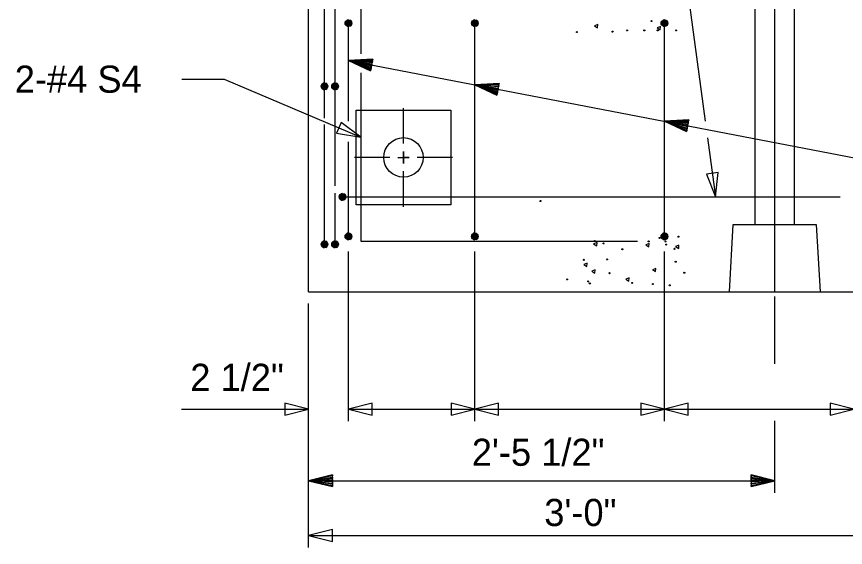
# Model space of a CAD drawing. Extents: x -408 to -23, y -15 to 117.
# Drawn here: x -98.066 to -93.694, y 76.541 to 79.341 of the extents above; entities that cross this region are included whole.
import ezdxf

# ---------------------------------------------------------------- set-up
doc = ezdxf.new("R2010")
doc.units = 0
for name, color, linetype in [('Arrowhead Terminators CELL', 7, 'Continuous'), ('Dimension Lines', 7, 'Continuous'), ('Mis Center Lines', 7, 'Continuous'), ('Rebar Lines', 7, 'Continuous'), ('Sup Concrete Girder Lines', 7, 'Continuous'), ('Sup Cored Slab Unit', 7, 'Continuous'), ('Text', 7, 'Continuous'), ('User Information Notes', 7, 'Continuous')]:
    doc.layers.add(name, color=color, linetype=linetype)

msp = doc.modelspace()

# ---------------------------------------------------------------- linework, layer by layer
at = {"layer": 'Arrowhead Terminators CELL'}
for points in [[(-96.2504, 78.7051), (-96.3533, 78.7826), (-96.3777, 78.7251)], [(-94.379, 78.3895), (-94.3649, 78.5176), (-94.4268, 78.5092)], [(-96.5254, 77.2704), (-96.6504, 77.3016), (-96.6504, 77.2391)], [(-96.3156, 77.2704), (-96.1906, 77.2391), (-96.1906, 77.3016)], [(-95.6493, 77.2704), (-95.7743, 77.3016), (-95.7743, 77.2391)], [(-95.6493, 77.2704), (-95.5243, 77.2391), (-95.5243, 77.3016)], [(-94.6493, 77.2704), (-94.7743, 77.3016), (-94.7743, 77.2391)], [(-94.6493, 77.2704), (-94.5243, 77.2391), (-94.5243, 77.3016)], [(-93.6493, 77.2704), (-93.7743, 77.3016), (-93.7743, 77.2391)], [(-96.5254, 76.6037), (-96.4004, 76.5725), (-96.4004, 76.635)]]:
    msp.add_lwpolyline(points, close=True, dxfattribs=at)
at = {"layer": 'Dimension Lines'}
for p, q in [((-94.5981, 80.0045), (-94.4333, 78.7892)), ((-96.0254, 78.6709), (-96.0254, 78.8584)), ((-94.4214, 78.702), (-94.379, 78.3895)), ((-96.0969, 78.5979), (-96.2844, 78.5979)), ((-95.7663, 78.5979), (-95.9538, 78.5979)), ((-96.0254, 78.3374), (-96.0254, 78.5249)), ((-96.3156, 77.2074), (-96.3156, 78.101)), ((-95.6493, 77.2074), (-95.6493, 78.101)), ((-94.6493, 77.2074), (-94.6493, 78.101)), ((-94.067, 77.5087), (-94.067, 77.8649)), ((-96.5254, 76.5407), (-96.5254, 77.827)), ((-97.1958, 77.2704), (-96.5254, 77.2704)), ((-96.3156, 77.2704), (-95.6493, 77.2704)), ((-95.6493, 77.2704), (-94.6493, 77.2704)), ((-94.6493, 77.2704), (-93.6493, 77.2704)), ((-94.067, 76.8294), (-94.067, 77.2079)), ((-96.5254, 76.8925), (-94.067, 76.8925)), ((-96.5254, 76.6037), (-93.5254, 76.6037))]:
    msp.add_line(p, q, dxfattribs=at)
for points in [[(-96.1928, 79.0854), (-96.194, 79.0792), (-96.3156, 79.109), (-96.1952, 79.0731), (-96.1964, 79.0669), (-96.3156, 79.109), (-96.1976, 79.0609), (-96.1987, 79.0547), (-96.3156, 79.109), (-96.1869, 79.1161), (-96.1881, 79.1099), (-96.3156, 79.109), (-96.1893, 79.1038), (-96.1905, 79.0976), (-96.3156, 79.109), (-96.1917, 79.0915), (-96.1987, 79.0547), (-96.1869, 79.1161), (-96.3156, 79.109), (-96.1987, 79.0547)], [(-96.3156, 79.109), (-92.5686, 78.3879), (-92.4567, 78.3879)], [(-97.195, 79.0107), (-96.9716, 79.0107), (-96.2504, 78.7051)], [(-95.5265, 78.9571), (-95.5277, 78.951), (-95.6493, 78.9808), (-95.5289, 78.9449), (-95.5301, 78.9387), (-95.6493, 78.9808), (-95.5313, 78.9326), (-95.5324, 78.9265), (-95.6493, 78.9808), (-95.5206, 78.9878), (-95.5218, 78.9817), (-95.6493, 78.9808), (-95.523, 78.9755), (-95.5242, 78.9694), (-95.6493, 78.9808), (-95.5254, 78.9633), (-95.5324, 78.9265), (-95.5206, 78.9878), (-95.6493, 78.9808), (-95.5324, 78.9265)], [(-94.5265, 78.7647), (-94.5277, 78.7585), (-94.6493, 78.7883), (-94.5289, 78.7524), (-94.5301, 78.7462), (-94.6493, 78.7883), (-94.5313, 78.7402), (-94.5324, 78.734), (-94.6493, 78.7883), (-94.5206, 78.7954), (-94.5218, 78.7892), (-94.6493, 78.7883), (-94.523, 78.7831), (-94.5242, 78.7769), (-94.6493, 78.7883), (-94.5254, 78.7708), (-94.5324, 78.734), (-94.5206, 78.7954), (-94.6493, 78.7883), (-94.5324, 78.734)], [(-96.0553, 78.5979), (-96.0254, 78.5979), (-95.9955, 78.5979), (-96.0254, 78.5979), (-96.0254, 78.6292), (-96.0254, 78.5979), (-96.0254, 78.5665), (-96.0254, 78.5979)], [(-96.4004, 76.8925), (-96.4004, 76.8862), (-96.5254, 76.8925), (-96.4004, 76.88), (-96.4004, 76.8737), (-96.5254, 76.8925), (-96.4004, 76.8675), (-96.4004, 76.8612), (-96.5254, 76.8925), (-96.4004, 76.9237), (-96.4004, 76.9175), (-96.5254, 76.8925), (-96.4004, 76.9112), (-96.4004, 76.905), (-96.5254, 76.8925), (-96.4004, 76.8987), (-96.4004, 76.8612), (-96.4004, 76.9237), (-96.5254, 76.8925), (-96.4004, 76.8612)], [(-94.192, 76.8925), (-94.192, 76.8987), (-94.067, 76.8925), (-94.192, 76.905), (-94.192, 76.9112), (-94.067, 76.8925), (-94.192, 76.9175), (-94.192, 76.9237), (-94.067, 76.8925), (-94.192, 76.8612), (-94.192, 76.8675), (-94.067, 76.8925), (-94.192, 76.8737), (-94.192, 76.88), (-94.067, 76.8925), (-94.192, 76.8862), (-94.192, 76.9237), (-94.192, 76.8612), (-94.067, 76.8925), (-94.192, 76.9237)]]:
    msp.add_lwpolyline(points, dxfattribs=at)
at = {"layer": 'Mis Center Lines'}
msp.add_line((-94.067, 77.8895), (-94.067, 80.8895), dxfattribs=at)
at = {"layer": 'Rebar Lines'}
for p, q in [((-96.4421, 79.2664), (-96.4421, 80.0827)), ((-96.386, 78.4474), (-96.386, 79.3793)), ((-96.3156, 78.7891), (-96.3156, 79.3062)), ((-95.6493, 78.1812), (-95.6493, 79.3062)), ((-94.6493, 78.1812), (-94.6493, 79.3062)), ((-96.4421, 78.8056), (-96.4421, 79.2664)), ((-96.4421, 78.1395), (-96.4421, 78.7719)), ((-96.3156, 78.1812), (-96.3156, 78.6802)), ((-96.386, 78.1395), (-96.386, 78.4095)), ((-96.3471, 78.3895), (-93.7221, 78.3895))]:
    msp.add_line(p, q, dxfattribs=at)
for points in [[(-94.7919, 80.623), (-96.2504, 80.623), (-96.2504, 79.1451)], [(-96.3332, 79.3062), (-96.3319, 79.3129), (-96.3281, 79.3186), (-96.3224, 79.3225), (-96.3156, 79.3238), (-96.3089, 79.3225), (-96.3031, 79.3186), (-96.2993, 79.3129), (-96.298, 79.3062), (-96.2993, 79.2994), (-96.3031, 79.2937), (-96.3088, 79.2899), (-96.3156, 79.2885), (-96.3224, 79.2899), (-96.328, 79.2937), (-96.3319, 79.2994), (-96.3332, 79.3062), (-96.3156, 79.3062), (-96.298, 79.3062), (-96.2993, 79.3129), (-96.3156, 79.3062), (-96.3031, 79.3186), (-96.3089, 79.3225), (-96.3156, 79.3062), (-96.3156, 79.3238), (-96.3224, 79.3225), (-96.3156, 79.3062), (-96.3281, 79.3186), (-96.3319, 79.3129), (-96.3156, 79.3062), (-96.3319, 79.2994), (-96.328, 79.2937), (-96.3156, 79.3062), (-96.3224, 79.2899), (-96.3156, 79.2885), (-96.3156, 79.3062), (-96.3088, 79.2899), (-96.3031, 79.2937), (-96.3156, 79.3062), (-96.2993, 79.2994)], [(-95.6669, 79.3062), (-95.6656, 79.3129), (-95.6618, 79.3186), (-95.656, 79.3225), (-95.6493, 79.3238), (-95.6426, 79.3225), (-95.6368, 79.3186), (-95.633, 79.3129), (-95.6317, 79.3062), (-95.633, 79.2994), (-95.6368, 79.2937), (-95.6425, 79.2899), (-95.6493, 79.2885), (-95.656, 79.2899), (-95.6617, 79.2937), (-95.6656, 79.2994), (-95.6669, 79.3062), (-95.6493, 79.3062), (-95.6317, 79.3062), (-95.633, 79.3129), (-95.6493, 79.3062), (-95.6368, 79.3186), (-95.6426, 79.3225), (-95.6493, 79.3062), (-95.6493, 79.3238), (-95.656, 79.3225), (-95.6493, 79.3062), (-95.6618, 79.3186), (-95.6656, 79.3129), (-95.6493, 79.3062), (-95.6656, 79.2994), (-95.6617, 79.2937), (-95.6493, 79.3062), (-95.656, 79.2899), (-95.6493, 79.2885), (-95.6493, 79.3062), (-95.6425, 79.2899), (-95.6368, 79.2937), (-95.6493, 79.3062), (-95.633, 79.2994)], [(-94.6669, 79.3062), (-94.6656, 79.3129), (-94.6618, 79.3186), (-94.656, 79.3225), (-94.6493, 79.3238), (-94.6426, 79.3225), (-94.6368, 79.3186), (-94.633, 79.3129), (-94.6317, 79.3062), (-94.633, 79.2994), (-94.6368, 79.2937), (-94.6425, 79.2899), (-94.6493, 79.2885), (-94.656, 79.2899), (-94.6617, 79.2937), (-94.6656, 79.2994), (-94.6669, 79.3062), (-94.6493, 79.3062), (-94.6317, 79.3062), (-94.633, 79.3129), (-94.6493, 79.3062), (-94.6368, 79.3186), (-94.6426, 79.3225), (-94.6493, 79.3062), (-94.6493, 79.3238), (-94.656, 79.3225), (-94.6493, 79.3062), (-94.6618, 79.3186), (-94.6656, 79.3129), (-94.6493, 79.3062), (-94.6656, 79.2994), (-94.6617, 79.2937), (-94.6493, 79.3062), (-94.656, 79.2899), (-94.6493, 79.2885), (-94.6493, 79.3062), (-94.6425, 79.2899), (-94.6368, 79.2937), (-94.6493, 79.3062), (-94.633, 79.2994)], [(-96.2504, 79.0444), (-96.2504, 78.1565), (-94.7919, 78.1565)], [(-96.4597, 78.9729), (-96.4584, 78.9796), (-96.4546, 78.9853), (-96.4489, 78.9892), (-96.4421, 78.9905), (-96.4354, 78.9892), (-96.4297, 78.9853), (-96.4258, 78.9796), (-96.4245, 78.9729), (-96.4258, 78.9662), (-96.4297, 78.9604), (-96.4353, 78.9566), (-96.4421, 78.9552), (-96.4489, 78.9566), (-96.4545, 78.9604), (-96.4584, 78.9661), (-96.4597, 78.9729), (-96.4421, 78.9729), (-96.4245, 78.9729), (-96.4258, 78.9796), (-96.4421, 78.9729), (-96.4297, 78.9853), (-96.4354, 78.9892), (-96.4421, 78.9729), (-96.4421, 78.9905), (-96.4489, 78.9892), (-96.4421, 78.9729), (-96.4546, 78.9853), (-96.4584, 78.9796), (-96.4421, 78.9729), (-96.4584, 78.9661), (-96.4545, 78.9604), (-96.4421, 78.9729), (-96.4489, 78.9566), (-96.4421, 78.9552), (-96.4421, 78.9729), (-96.4353, 78.9566), (-96.4297, 78.9604), (-96.4421, 78.9729), (-96.4258, 78.9662)], [(-96.4036, 78.9729), (-96.4023, 78.9796), (-96.3985, 78.9853), (-96.3927, 78.9892), (-96.386, 78.9905), (-96.3792, 78.9892), (-96.3735, 78.9853), (-96.3697, 78.9796), (-96.3683, 78.9729), (-96.3697, 78.9662), (-96.3735, 78.9604), (-96.3792, 78.9566), (-96.386, 78.9552), (-96.3927, 78.9566), (-96.3984, 78.9604), (-96.4023, 78.9661), (-96.4036, 78.9729), (-96.386, 78.9729), (-96.3683, 78.9729), (-96.3697, 78.9796), (-96.386, 78.9729), (-96.3735, 78.9853), (-96.3792, 78.9892), (-96.386, 78.9729), (-96.386, 78.9905), (-96.3927, 78.9892), (-96.386, 78.9729), (-96.3985, 78.9853), (-96.4023, 78.9796), (-96.386, 78.9729), (-96.4023, 78.9661), (-96.3984, 78.9604), (-96.386, 78.9729), (-96.3927, 78.9566), (-96.386, 78.9552), (-96.386, 78.9729), (-96.3792, 78.9566), (-96.3735, 78.9604), (-96.386, 78.9729), (-96.3697, 78.9662)], [(-96.3647, 78.3895), (-96.3634, 78.3963), (-96.3596, 78.402), (-96.3538, 78.4058), (-96.3471, 78.4071), (-96.3403, 78.4058), (-96.3346, 78.402), (-96.3308, 78.3963), (-96.3295, 78.3895), (-96.3308, 78.3828), (-96.3346, 78.3771), (-96.3403, 78.3732), (-96.3471, 78.3719), (-96.3538, 78.3732), (-96.3595, 78.377), (-96.3634, 78.3828), (-96.3647, 78.3895), (-96.3471, 78.3895), (-96.3295, 78.3895), (-96.3308, 78.3963), (-96.3471, 78.3895), (-96.3346, 78.402), (-96.3403, 78.4058), (-96.3471, 78.3895), (-96.3471, 78.4071), (-96.3538, 78.4058), (-96.3471, 78.3895), (-96.3596, 78.402), (-96.3634, 78.3963), (-96.3471, 78.3895), (-96.3634, 78.3828), (-96.3595, 78.377), (-96.3471, 78.3895), (-96.3538, 78.3732), (-96.3471, 78.3719), (-96.3471, 78.3895), (-96.3403, 78.3732), (-96.3346, 78.3771), (-96.3471, 78.3895), (-96.3308, 78.3828)], [(-96.3332, 78.1812), (-96.3319, 78.1879), (-96.3281, 78.1936), (-96.3224, 78.1975), (-96.3156, 78.1988), (-96.3089, 78.1975), (-96.3031, 78.1936), (-96.2993, 78.1879), (-96.298, 78.1812), (-96.2993, 78.1744), (-96.3031, 78.1687), (-96.3088, 78.1649), (-96.3156, 78.1635), (-96.3224, 78.1649), (-96.328, 78.1687), (-96.3319, 78.1744), (-96.3332, 78.1812), (-96.3156, 78.1812), (-96.298, 78.1812), (-96.2993, 78.1879), (-96.3156, 78.1812), (-96.3031, 78.1936), (-96.3089, 78.1975), (-96.3156, 78.1812), (-96.3156, 78.1988), (-96.3224, 78.1975), (-96.3156, 78.1812), (-96.3281, 78.1936), (-96.3319, 78.1879), (-96.3156, 78.1812), (-96.3319, 78.1744), (-96.328, 78.1687), (-96.3156, 78.1812), (-96.3224, 78.1649), (-96.3156, 78.1635), (-96.3156, 78.1812), (-96.3088, 78.1649), (-96.3031, 78.1687), (-96.3156, 78.1812), (-96.2993, 78.1744)], [(-95.6669, 78.1812), (-95.6656, 78.1879), (-95.6618, 78.1936), (-95.656, 78.1975), (-95.6493, 78.1988), (-95.6426, 78.1975), (-95.6368, 78.1936), (-95.633, 78.1879), (-95.6317, 78.1812), (-95.633, 78.1744), (-95.6368, 78.1687), (-95.6425, 78.1649), (-95.6493, 78.1635), (-95.656, 78.1649), (-95.6617, 78.1687), (-95.6656, 78.1744), (-95.6669, 78.1812), (-95.6493, 78.1812), (-95.6317, 78.1812), (-95.633, 78.1879), (-95.6493, 78.1812), (-95.6368, 78.1936), (-95.6426, 78.1975), (-95.6493, 78.1812), (-95.6493, 78.1988), (-95.656, 78.1975), (-95.6493, 78.1812), (-95.6618, 78.1936), (-95.6656, 78.1879), (-95.6493, 78.1812), (-95.6656, 78.1744), (-95.6617, 78.1687), (-95.6493, 78.1812), (-95.656, 78.1649), (-95.6493, 78.1635), (-95.6493, 78.1812), (-95.6425, 78.1649), (-95.6368, 78.1687), (-95.6493, 78.1812), (-95.633, 78.1744)], [(-94.6669, 78.1812), (-94.6656, 78.1879), (-94.6618, 78.1936), (-94.656, 78.1975), (-94.6493, 78.1988), (-94.6426, 78.1975), (-94.6368, 78.1936), (-94.633, 78.1879), (-94.6317, 78.1812), (-94.633, 78.1744), (-94.6368, 78.1687), (-94.6425, 78.1649), (-94.6493, 78.1635), (-94.656, 78.1649), (-94.6617, 78.1687), (-94.6656, 78.1744), (-94.6669, 78.1812), (-94.6493, 78.1812), (-94.6317, 78.1812), (-94.633, 78.1879), (-94.6493, 78.1812), (-94.6368, 78.1936), (-94.6426, 78.1975), (-94.6493, 78.1812), (-94.6493, 78.1988), (-94.656, 78.1975), (-94.6493, 78.1812), (-94.6618, 78.1936), (-94.6656, 78.1879), (-94.6493, 78.1812), (-94.6656, 78.1744), (-94.6617, 78.1687), (-94.6493, 78.1812), (-94.656, 78.1649), (-94.6493, 78.1635), (-94.6493, 78.1812), (-94.6425, 78.1649), (-94.6368, 78.1687), (-94.6493, 78.1812), (-94.633, 78.1744)], [(-96.4597, 78.1395), (-96.4584, 78.1463), (-96.4546, 78.152), (-96.4489, 78.1558), (-96.4421, 78.1571), (-96.4354, 78.1558), (-96.4297, 78.152), (-96.4258, 78.1463), (-96.4245, 78.1395), (-96.4258, 78.1328), (-96.4297, 78.1271), (-96.4353, 78.1232), (-96.4421, 78.1219), (-96.4489, 78.1232), (-96.4545, 78.127), (-96.4584, 78.1328), (-96.4597, 78.1395), (-96.4421, 78.1395), (-96.4245, 78.1395), (-96.4258, 78.1463), (-96.4421, 78.1395), (-96.4297, 78.152), (-96.4354, 78.1558), (-96.4421, 78.1395), (-96.4421, 78.1571), (-96.4489, 78.1558), (-96.4421, 78.1395), (-96.4546, 78.152), (-96.4584, 78.1463), (-96.4421, 78.1395), (-96.4584, 78.1328), (-96.4545, 78.127), (-96.4421, 78.1395), (-96.4489, 78.1232), (-96.4421, 78.1219), (-96.4421, 78.1395), (-96.4353, 78.1232), (-96.4297, 78.1271), (-96.4421, 78.1395), (-96.4258, 78.1328)], [(-96.4037, 78.1395), (-96.4024, 78.1463), (-96.3986, 78.152), (-96.3928, 78.1558), (-96.3861, 78.1571), (-96.3793, 78.1558), (-96.3736, 78.152), (-96.3698, 78.1463), (-96.3685, 78.1395), (-96.3698, 78.1328), (-96.3736, 78.1271), (-96.3793, 78.1232), (-96.3861, 78.1219), (-96.3928, 78.1232), (-96.3985, 78.127), (-96.4024, 78.1328), (-96.4037, 78.1395), (-96.3861, 78.1395), (-96.3685, 78.1395), (-96.3698, 78.1463), (-96.3861, 78.1395), (-96.3736, 78.152), (-96.3793, 78.1558), (-96.3861, 78.1395), (-96.3861, 78.1571), (-96.3928, 78.1558), (-96.3861, 78.1395), (-96.3986, 78.152), (-96.4024, 78.1463), (-96.3861, 78.1395), (-96.4024, 78.1328), (-96.3985, 78.127), (-96.3861, 78.1395), (-96.3928, 78.1232), (-96.3861, 78.1219), (-96.3861, 78.1395), (-96.3793, 78.1232), (-96.3736, 78.1271), (-96.3861, 78.1395), (-96.3698, 78.1328)]]:
    msp.add_lwpolyline(points, dxfattribs=at)
at = {"layer": 'Sup Concrete Girder Lines'}
for p, q in [((-96.5254, 77.8895), (-96.5254, 80.8895)), ((-94.1712, 78.2437), (-94.1712, 80.8895)), ((-93.9629, 78.2437), (-93.9629, 80.8895)), ((-96.5254, 77.8895), (-92.782, 77.8895))]:
    msp.add_line(p, q, dxfattribs=at)
for points in [[(-95.0018, 79.2818), (-95.0003, 79.299), (-95.0182, 79.2919), (-95.0018, 79.2818)], [(-94.6709, 79.2715), (-94.6694, 79.2887), (-94.6874, 79.2816), (-94.6709, 79.2715)], [(-94.3066, 77.8895), (-94.2858, 78.2437), (-93.8483, 78.2437), (-93.8275, 77.8895)], [(-95.0059, 78.132), (-95.0044, 78.1492), (-95.0224, 78.1421), (-95.0059, 78.132)], [(-94.7308, 78.1258), (-94.7293, 78.143), (-94.7473, 78.1359), (-94.7308, 78.1258)], [(-94.5737, 78.1176), (-94.5722, 78.1347), (-94.5902, 78.1277), (-94.5737, 78.1176)], [(-95.0576, 78.0224), (-95.0561, 78.0396), (-95.0741, 78.0325), (-95.0576, 78.0224)], [(-95.0163, 77.9873), (-95.0148, 78.0045), (-95.0327, 77.9974), (-95.0163, 77.9873)], [(-94.6957, 77.9955), (-94.6942, 78.0127), (-94.7122, 78.0056), (-94.6957, 77.9955)], [(-94.8363, 77.9459), (-94.8348, 77.9631), (-94.8528, 77.956), (-94.8363, 77.9459)]]:
    msp.add_lwpolyline(points, dxfattribs=at)
for centre, radius in [((-94.7178, 79.3171), 0.00273), ((-95.1107, 79.2592), 0.00273), ((-94.9226, 79.2613), 0.00273), ((-94.8461, 79.2675), 0.00273), ((-94.7551, 79.2675), 0.00273), ((-94.6848, 79.2675), 0.00273), ((-94.5876, 79.2675), 0.00273), ((-96.0254, 78.5979), 0.1042), ((-95.3031, 78.3679), 0.00273), ((-95.0156, 78.1569), 0.00273), ((-94.7323, 78.1549), 0.00273), ((-94.6744, 78.1735), 0.00273), ((-94.6434, 78.1549), 0.00273), ((-94.5752, 78.1797), 0.00273), ((-94.9701, 78.1445), 0.00273), ((-94.8709, 78.1135), 0.00273), ((-94.6393, 78.1383), 0.00273), ((-94.5958, 78.1156), 0.00273), ((-95.0735, 78.0577), 0.00273), ((-94.9515, 78.0597), 0.00273), ((-94.5896, 78.0474), 0.00273), ((-94.9391, 77.9874), 0.00273), ((-94.5441, 77.9894), 0.00273), ((-95.1625, 77.9543), 0.00273), ((-95.0508, 77.944), 0.00273), ((-95.0425, 77.9336), 0.00273), ((-94.8192, 77.9357), 0.00273), ((-94.7095, 77.9295), 0.00273), ((-94.6206, 77.9233), 0.00273)]:
    msp.add_circle(centre, radius, dxfattribs=at)
at = {"layer": 'Sup Cored Slab Unit'}
msp.add_lwpolyline([(-96.2754, 78.8479), (-95.7754, 78.8479), (-95.7754, 78.3479), (-96.2754, 78.3479)], close=True, dxfattribs=at)
at = {"layer": 'User Information Notes'}
msp.add_line((-96.386, 78.1395), (-96.386, 78.1395), dxfattribs=at)

# ---------------------------------------------------------------- texts
at = {"layer": 'Text'}
for s, p in [('2-#4 S4', (-98.0753, 78.9392)), ('2 1/2"', (-97.1495, 77.3665)), ('2\'-5 1/2"', (-95.665, 76.9712)), ('3\'-0"', (-95.2827, 76.6535))]:
    msp.add_text(s, height=0.14302, dxfattribs=at).set_placement(p)

doc.saveas('drawing.dxf')
